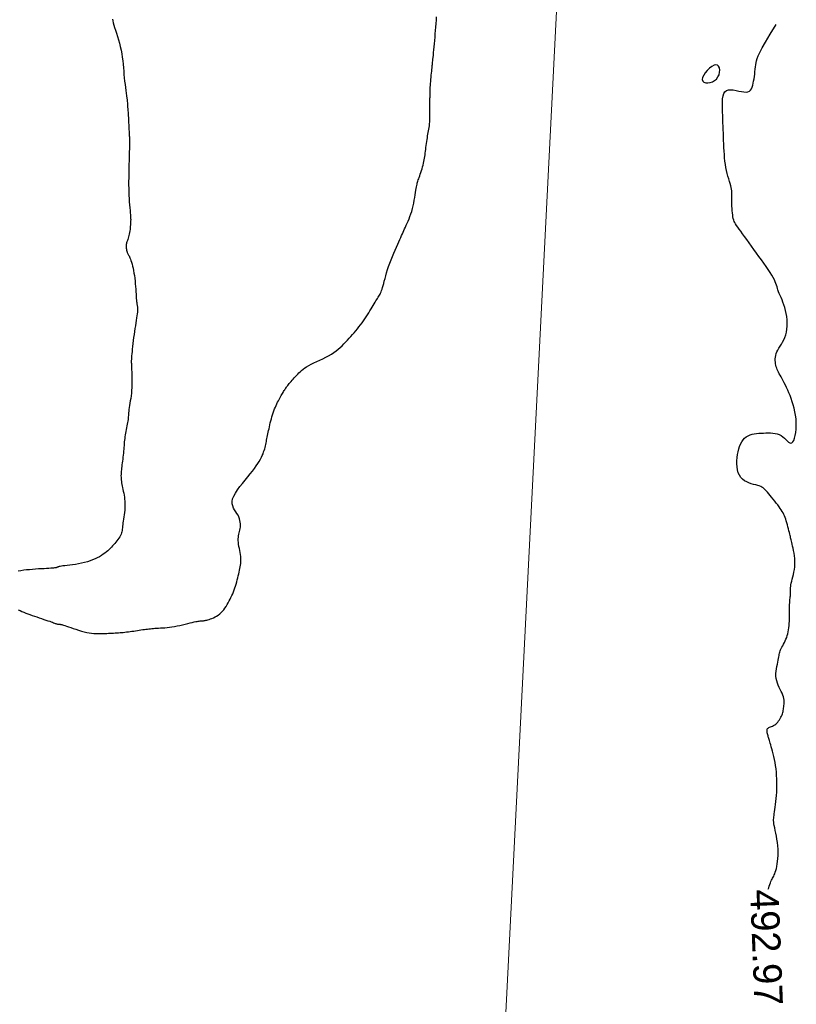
# Model space of a CAD drawing. Header units: millimetres. Extents: x 32690613 to 32693367, y 5343692 to 5344708.
# Tile 517 of 656: x 32692417 to 32692445, y 5344355 to 5344389. Entities that reach past the tile are written whole.
import ezdxf
from ezdxf.enums import TextEntityAlignment as Align

# ---------------------------------------------------------------- set-up
doc = ezdxf.new("R2010")
doc.units = ezdxf.units.MM
doc.header["$LTSCALE"] = 20
doc.layers.get('0').update_dxf_attribs({"lineweight": 18})
doc.layers.get('Defpoints').update_dxf_attribs({"color": 11, "lineweight": 18})
doc.layers.add('02-DGM_HL_493.00', color=102, linetype='Continuous')

# ---------------------------------------------------------------- blocks, each defined once
blk = doc.blocks.new('A$C78070446')
blk.add_line((4469733.773, 5343068.963), (4469667.482, 5342330.093))

msp = doc.modelspace()

# ---------------------------------------------------------------- linework, layer by layer
at = {"layer": '02-DGM_HL_493.00', "elevation": 493, "flags": 128}
for points in [[(32692420.559, 5344389.165), (32692420.572, 5344389.102), (32692420.588, 5344389.033), (32692420.61, 5344388.955), (32692420.636, 5344388.868), (32692420.667, 5344388.772), (32692420.701, 5344388.668), (32692420.736, 5344388.557), (32692420.772, 5344388.441), (32692420.806, 5344388.322), (32692420.838, 5344388.199), (32692420.866, 5344388.076), (32692420.89, 5344387.951), (32692420.908, 5344387.827), (32692420.924, 5344387.704), (32692420.937, 5344387.58), (32692420.948, 5344387.458), (32692420.958, 5344387.336), (32692420.968, 5344387.216), (32692420.979, 5344387.098), (32692420.991, 5344386.981), (32692421.004, 5344386.868), (32692421.018, 5344386.759), (32692421.032, 5344386.655), (32692421.046, 5344386.559), (32692421.059, 5344386.47), (32692421.07, 5344386.391), (32692421.078, 5344386.323), (32692421.085, 5344386.267), (32692421.089, 5344386.221), (32692421.091, 5344386.184), (32692421.093, 5344386.155), (32692421.093, 5344386.132), (32692421.093, 5344386.113), (32692421.092, 5344386.097), (32692421.092, 5344386.083), (32692421.093, 5344386.069), (32692421.095, 5344386.053), (32692421.098, 5344386.035), (32692421.1, 5344386.011), (32692421.104, 5344385.982), (32692421.108, 5344385.945), (32692421.112, 5344385.9), (32692421.116, 5344385.843), (32692421.12, 5344385.775), (32692421.124, 5344385.698), (32692421.128, 5344385.615), (32692421.132, 5344385.528), (32692421.136, 5344385.442), (32692421.14, 5344385.358), (32692421.144, 5344385.281), (32692421.147, 5344385.212), (32692421.151, 5344385.154), (32692421.153, 5344385.105), (32692421.156, 5344385.062), (32692421.158, 5344385.023), (32692421.16, 5344384.983), (32692421.161, 5344384.94), (32692421.162, 5344384.892), (32692421.162, 5344384.835), (32692421.161, 5344384.766), (32692421.16, 5344384.688), (32692421.158, 5344384.6), (32692421.156, 5344384.503), (32692421.153, 5344384.4), (32692421.15, 5344384.292), (32692421.147, 5344384.179), (32692421.144, 5344384.063), (32692421.141, 5344383.944), (32692421.138, 5344383.824), (32692421.135, 5344383.703), (32692421.133, 5344383.581), (32692421.132, 5344383.459), (32692421.132, 5344383.336), (32692421.134, 5344383.214), (32692421.137, 5344383.092), (32692421.142, 5344382.971), (32692421.148, 5344382.853), (32692421.156, 5344382.739), (32692421.164, 5344382.631), (32692421.172, 5344382.53), (32692421.18, 5344382.438), (32692421.187, 5344382.357), (32692421.193, 5344382.288), (32692421.198, 5344382.232), (32692421.201, 5344382.187), (32692421.203, 5344382.151), (32692421.204, 5344382.121), (32692421.204, 5344382.095), (32692421.203, 5344382.069), (32692421.202, 5344382.042), (32692421.2, 5344382.01), (32692421.198, 5344381.972), (32692421.195, 5344381.928), (32692421.191, 5344381.879), (32692421.187, 5344381.828), (32692421.181, 5344381.773), (32692421.174, 5344381.718), (32692421.165, 5344381.663), (32692421.155, 5344381.61), (32692421.143, 5344381.558), (32692421.129, 5344381.51), (32692421.115, 5344381.464), (32692421.1, 5344381.42), (32692421.086, 5344381.379), (32692421.073, 5344381.341), (32692421.062, 5344381.305), (32692421.053, 5344381.272), (32692421.046, 5344381.242), (32692421.043, 5344381.214), (32692421.041, 5344381.189), (32692421.041, 5344381.165), (32692421.042, 5344381.143), (32692421.045, 5344381.122), (32692421.048, 5344381.103), (32692421.051, 5344381.084), (32692421.054, 5344381.067), (32692421.058, 5344381.049), (32692421.062, 5344381.032), (32692421.066, 5344381.015), (32692421.071, 5344380.997), (32692421.077, 5344380.979), (32692421.085, 5344380.96), (32692421.094, 5344380.94), (32692421.104, 5344380.919), (32692421.116, 5344380.896), (32692421.13, 5344380.87), (32692421.145, 5344380.841), (32692421.16, 5344380.807), (32692421.177, 5344380.769), (32692421.195, 5344380.724), (32692421.213, 5344380.674), (32692421.231, 5344380.616), (32692421.25, 5344380.552), (32692421.268, 5344380.482), (32692421.286, 5344380.406), (32692421.303, 5344380.325), (32692421.319, 5344380.239), (32692421.334, 5344380.149), (32692421.347, 5344380.055), (32692421.358, 5344379.958), (32692421.367, 5344379.86), (32692421.375, 5344379.762), (32692421.382, 5344379.667), (32692421.388, 5344379.576), (32692421.393, 5344379.491), (32692421.398, 5344379.413), (32692421.402, 5344379.345), (32692421.407, 5344379.289), (32692421.411, 5344379.242), (32692421.416, 5344379.203), (32692421.42, 5344379.171), (32692421.425, 5344379.145), (32692421.429, 5344379.123), (32692421.433, 5344379.102), (32692421.437, 5344379.083), (32692421.441, 5344379.063), (32692421.444, 5344379.041), (32692421.446, 5344379.016), (32692421.447, 5344378.986), (32692421.447, 5344378.951), (32692421.444, 5344378.91), (32692421.44, 5344378.861), (32692421.433, 5344378.803), (32692421.424, 5344378.735), (32692421.413, 5344378.659), (32692421.399, 5344378.574), (32692421.385, 5344378.483), (32692421.369, 5344378.387), (32692421.353, 5344378.286), (32692421.338, 5344378.182), (32692421.322, 5344378.076), (32692421.308, 5344377.97), (32692421.294, 5344377.864), (32692421.282, 5344377.76), (32692421.27, 5344377.66), (32692421.26, 5344377.566), (32692421.251, 5344377.479), (32692421.244, 5344377.4), (32692421.237, 5344377.332), (32692421.233, 5344377.275), (32692421.229, 5344377.228), (32692421.227, 5344377.19), (32692421.226, 5344377.159), (32692421.225, 5344377.135), (32692421.225, 5344377.115), (32692421.226, 5344377.097), (32692421.226, 5344377.081), (32692421.227, 5344377.065), (32692421.228, 5344377.048), (32692421.229, 5344377.028), (32692421.229, 5344377.003), (32692421.231, 5344376.973), (32692421.232, 5344376.935), (32692421.234, 5344376.888), (32692421.236, 5344376.832), (32692421.239, 5344376.764), (32692421.241, 5344376.686), (32692421.244, 5344376.6), (32692421.245, 5344376.507), (32692421.246, 5344376.41), (32692421.244, 5344376.311), (32692421.241, 5344376.21), (32692421.235, 5344376.11), (32692421.227, 5344376.013), (32692421.216, 5344375.918), (32692421.204, 5344375.828), (32692421.191, 5344375.741), (32692421.178, 5344375.659), (32692421.166, 5344375.581), (32692421.154, 5344375.51), (32692421.144, 5344375.444), (32692421.137, 5344375.384), (32692421.132, 5344375.329), (32692421.127, 5344375.278), (32692421.124, 5344375.229), (32692421.12, 5344375.182), (32692421.116, 5344375.135), (32692421.111, 5344375.086), (32692421.104, 5344375.035), (32692421.095, 5344374.981), (32692421.084, 5344374.923), (32692421.072, 5344374.863), (32692421.059, 5344374.8), (32692421.045, 5344374.737), (32692421.032, 5344374.673), (32692421.02, 5344374.609), (32692421.009, 5344374.545), (32692421, 5344374.483), (32692420.992, 5344374.421), (32692420.986, 5344374.36), (32692420.98, 5344374.299), (32692420.975, 5344374.237), (32692420.97, 5344374.175), (32692420.965, 5344374.111), (32692420.959, 5344374.046), (32692420.953, 5344373.978), (32692420.946, 5344373.909), (32692420.938, 5344373.839), (32692420.93, 5344373.769), (32692420.922, 5344373.699), (32692420.913, 5344373.63), (32692420.905, 5344373.563), (32692420.897, 5344373.499), (32692420.889, 5344373.438), (32692420.882, 5344373.379), (32692420.875, 5344373.323), (32692420.87, 5344373.269), (32692420.866, 5344373.216), (32692420.864, 5344373.165), (32692420.863, 5344373.114), (32692420.864, 5344373.064), (32692420.867, 5344373.014), (32692420.871, 5344372.964), (32692420.878, 5344372.913), (32692420.886, 5344372.861), (32692420.896, 5344372.807), (32692420.906, 5344372.751), (32692420.918, 5344372.694), (32692420.93, 5344372.633), (32692420.944, 5344372.569), (32692420.957, 5344372.503), (32692420.969, 5344372.434), (32692420.981, 5344372.363), (32692420.99, 5344372.289), (32692420.998, 5344372.213), (32692421.002, 5344372.136), (32692421.003, 5344372.058), (32692421, 5344371.978), (32692420.994, 5344371.898), (32692420.985, 5344371.818), (32692420.974, 5344371.74), (32692420.963, 5344371.663), (32692420.952, 5344371.59), (32692420.941, 5344371.52), (32692420.932, 5344371.454), (32692420.925, 5344371.394), (32692420.92, 5344371.338), (32692420.915, 5344371.286), (32692420.909, 5344371.237), (32692420.902, 5344371.19), (32692420.893, 5344371.145), (32692420.881, 5344371.1), (32692420.864, 5344371.056), (32692420.843, 5344371.01), (32692420.817, 5344370.964), (32692420.787, 5344370.918), (32692420.754, 5344370.871), (32692420.718, 5344370.825), (32692420.681, 5344370.778), (32692420.643, 5344370.733), (32692420.604, 5344370.688), (32692420.565, 5344370.644), (32692420.526, 5344370.6), (32692420.486, 5344370.558), (32692420.444, 5344370.516), (32692420.398, 5344370.474), (32692420.35, 5344370.433), (32692420.297, 5344370.392), (32692420.238, 5344370.35), (32692420.175, 5344370.309), (32692420.105, 5344370.267), (32692420.03, 5344370.227), (32692419.95, 5344370.188), (32692419.864, 5344370.151), (32692419.774, 5344370.117), (32692419.679, 5344370.085), (32692419.579, 5344370.057), (32692419.475, 5344370.033), (32692419.369, 5344370.013), (32692419.264, 5344369.995), (32692419.161, 5344369.981), (32692419.063, 5344369.969), (32692418.972, 5344369.958), (32692418.891, 5344369.949), (32692418.822, 5344369.941), (32692418.766, 5344369.934), (32692418.723, 5344369.927), (32692418.691, 5344369.921), (32692418.667, 5344369.915), (32692418.65, 5344369.909), (32692418.637, 5344369.903), (32692418.627, 5344369.898), (32692418.618, 5344369.893), (32692418.608, 5344369.889), (32692418.596, 5344369.884), (32692418.579, 5344369.88), (32692418.557, 5344369.875), (32692418.529, 5344369.871), (32692418.493, 5344369.867), (32692418.447, 5344369.863), (32692418.391, 5344369.859), (32692418.322, 5344369.854), (32692418.244, 5344369.85), (32692418.156, 5344369.845), (32692418.062, 5344369.84), (32692417.962, 5344369.834), (32692417.859, 5344369.827), (32692417.753, 5344369.819), (32692417.647, 5344369.81), (32692417.543, 5344369.8), (32692417.441, 5344369.788), (32692417.343, 5344369.774), (32692417.249, 5344369.759)], [(32692417.25, 5344368.399), (32692417.314, 5344368.37), (32692417.379, 5344368.342), (32692417.446, 5344368.314), (32692417.515, 5344368.286), (32692417.586, 5344368.259), (32692417.66, 5344368.231), (32692417.737, 5344368.203), (32692417.818, 5344368.175), (32692417.901, 5344368.147), (32692417.985, 5344368.118), (32692418.068, 5344368.091), (32692418.148, 5344368.064), (32692418.224, 5344368.039), (32692418.294, 5344368.015), (32692418.357, 5344367.994), (32692418.41, 5344367.975), (32692418.456, 5344367.959), (32692418.494, 5344367.945), (32692418.526, 5344367.933), (32692418.553, 5344367.923), (32692418.575, 5344367.915), (32692418.594, 5344367.908), (32692418.611, 5344367.903), (32692418.626, 5344367.899), (32692418.64, 5344367.896), (32692418.653, 5344367.894), (32692418.665, 5344367.892), (32692418.677, 5344367.892), (32692418.688, 5344367.891), (32692418.7, 5344367.891), (32692418.711, 5344367.89), (32692418.723, 5344367.889), (32692418.737, 5344367.888), (32692418.754, 5344367.884), (32692418.776, 5344367.879), (32692418.804, 5344367.871), (32692418.841, 5344367.86), (32692418.887, 5344367.846), (32692418.944, 5344367.826), (32692419.014, 5344367.802), (32692419.093, 5344367.774), (32692419.181, 5344367.744), (32692419.275, 5344367.713), (32692419.371, 5344367.682), (32692419.469, 5344367.653), (32692419.566, 5344367.626), (32692419.658, 5344367.604), (32692419.746, 5344367.587), (32692419.828, 5344367.575), (32692419.905, 5344367.567), (32692419.978, 5344367.562), (32692420.047, 5344367.561), (32692420.114, 5344367.561), (32692420.179, 5344367.563), (32692420.242, 5344367.565), (32692420.304, 5344367.567), (32692420.365, 5344367.57), (32692420.425, 5344367.572), (32692420.485, 5344367.575), (32692420.544, 5344367.578), (32692420.602, 5344367.581), (32692420.66, 5344367.584), (32692420.717, 5344367.588), (32692420.774, 5344367.592), (32692420.831, 5344367.597), (32692420.888, 5344367.602), (32692420.945, 5344367.607), (32692421.003, 5344367.613), (32692421.062, 5344367.62), (32692421.122, 5344367.627), (32692421.183, 5344367.635), (32692421.246, 5344367.644), (32692421.31, 5344367.653), (32692421.375, 5344367.663), (32692421.439, 5344367.673), (32692421.503, 5344367.682), (32692421.565, 5344367.692), (32692421.626, 5344367.701), (32692421.684, 5344367.709), (32692421.739, 5344367.717), (32692421.792, 5344367.723), (32692421.844, 5344367.729), (32692421.895, 5344367.735), (32692421.947, 5344367.74), (32692422.001, 5344367.744), (32692422.058, 5344367.748), (32692422.118, 5344367.752), (32692422.183, 5344367.756), (32692422.252, 5344367.76), (32692422.325, 5344367.765), (32692422.403, 5344367.771), (32692422.484, 5344367.778), (32692422.568, 5344367.788), (32692422.656, 5344367.799), (32692422.748, 5344367.814), (32692422.842, 5344367.831), (32692422.937, 5344367.851), (32692423.032, 5344367.873), (32692423.124, 5344367.895), (32692423.213, 5344367.917), (32692423.296, 5344367.937), (32692423.372, 5344367.956), (32692423.44, 5344367.972), (32692423.496, 5344367.984), (32692423.544, 5344367.993), (32692423.583, 5344367.999), (32692423.616, 5344368.004), (32692423.644, 5344368.006), (32692423.667, 5344368.007), (32692423.688, 5344368.008), (32692423.708, 5344368.009), (32692423.727, 5344368.01), (32692423.747, 5344368.012), (32692423.768, 5344368.014), (32692423.792, 5344368.018), (32692423.818, 5344368.023), (32692423.847, 5344368.03), (32692423.881, 5344368.038), (32692423.92, 5344368.049), (32692423.964, 5344368.063), (32692424.012, 5344368.079), (32692424.064, 5344368.098), (32692424.117, 5344368.121), (32692424.173, 5344368.147), (32692424.228, 5344368.178), (32692424.283, 5344368.213), (32692424.335, 5344368.254), (32692424.385, 5344368.299), (32692424.432, 5344368.349), (32692424.476, 5344368.403), (32692424.518, 5344368.46), (32692424.558, 5344368.52), (32692424.596, 5344368.582), (32692424.632, 5344368.645), (32692424.667, 5344368.709), (32692424.7, 5344368.773), (32692424.732, 5344368.837), (32692424.763, 5344368.902), (32692424.792, 5344368.966), (32692424.82, 5344369.032), (32692424.846, 5344369.099), (32692424.871, 5344369.166), (32692424.894, 5344369.235), (32692424.915, 5344369.306), (32692424.935, 5344369.377), (32692424.954, 5344369.448), (32692424.971, 5344369.52), (32692424.988, 5344369.59), (32692425.003, 5344369.659), (32692425.017, 5344369.726), (32692425.031, 5344369.791), (32692425.043, 5344369.853), (32692425.055, 5344369.912), (32692425.065, 5344369.97), (32692425.073, 5344370.028), (32692425.079, 5344370.085), (32692425.081, 5344370.145), (32692425.08, 5344370.206), (32692425.076, 5344370.271), (32692425.067, 5344370.339), (32692425.055, 5344370.41), (32692425.042, 5344370.483), (32692425.027, 5344370.557), (32692425.013, 5344370.63), (32692425.001, 5344370.701), (32692424.992, 5344370.77), (32692424.987, 5344370.834), (32692424.987, 5344370.895), (32692424.992, 5344370.951), (32692425, 5344371.004), (32692425.01, 5344371.054), (32692425.021, 5344371.104), (32692425.033, 5344371.153), (32692425.045, 5344371.203), (32692425.054, 5344371.254), (32692425.061, 5344371.308), (32692425.065, 5344371.364), (32692425.064, 5344371.421), (32692425.059, 5344371.48), (32692425.049, 5344371.54), (32692425.033, 5344371.601), (32692425.01, 5344371.662), (32692424.98, 5344371.724), (32692424.943, 5344371.785), (32692424.902, 5344371.847), (32692424.861, 5344371.911), (32692424.824, 5344371.978), (32692424.795, 5344372.05), (32692424.777, 5344372.126), (32692424.774, 5344372.209), (32692424.791, 5344372.3), (32692424.829, 5344372.399), (32692424.887, 5344372.505), (32692424.959, 5344372.615), (32692425.043, 5344372.729), (32692425.134, 5344372.844), (32692425.227, 5344372.958), (32692425.32, 5344373.069), (32692425.407, 5344373.175), (32692425.486, 5344373.275), (32692425.557, 5344373.369), (32692425.619, 5344373.457), (32692425.674, 5344373.54), (32692425.723, 5344373.618), (32692425.765, 5344373.691), (32692425.801, 5344373.76), (32692425.832, 5344373.825), (32692425.859, 5344373.887), (32692425.881, 5344373.947), (32692425.9, 5344374.003), (32692425.917, 5344374.058), (32692425.931, 5344374.111), (32692425.943, 5344374.163), (32692425.954, 5344374.214), (32692425.965, 5344374.264), (32692425.976, 5344374.315), (32692425.986, 5344374.366), (32692425.997, 5344374.417), (32692426.008, 5344374.47), (32692426.019, 5344374.525), (32692426.031, 5344374.581), (32692426.044, 5344374.64), (32692426.056, 5344374.701), (32692426.07, 5344374.766), (32692426.084, 5344374.833), (32692426.099, 5344374.902), (32692426.116, 5344374.973), (32692426.133, 5344375.044), (32692426.152, 5344375.116), (32692426.172, 5344375.187), (32692426.193, 5344375.257), (32692426.216, 5344375.326), (32692426.241, 5344375.393), (32692426.266, 5344375.459), (32692426.292, 5344375.522), (32692426.319, 5344375.582), (32692426.346, 5344375.641), (32692426.373, 5344375.696), (32692426.399, 5344375.749), (32692426.425, 5344375.798), (32692426.45, 5344375.845), (32692426.474, 5344375.889), (32692426.498, 5344375.93), (32692426.521, 5344375.969), (32692426.543, 5344376.006), (32692426.564, 5344376.04), (32692426.584, 5344376.073), (32692426.603, 5344376.104), (32692426.622, 5344376.135), (32692426.64, 5344376.164), (32692426.66, 5344376.193), (32692426.68, 5344376.223), (32692426.702, 5344376.254), (32692426.726, 5344376.285), (32692426.752, 5344376.319), (32692426.781, 5344376.354), (32692426.813, 5344376.392), (32692426.848, 5344376.431), (32692426.884, 5344376.471), (32692426.921, 5344376.513), (32692426.96, 5344376.555), (32692427, 5344376.598), (32692427.04, 5344376.641), (32692427.08, 5344376.685), (32692427.121, 5344376.728), (32692427.166, 5344376.771), (32692427.214, 5344376.815), (32692427.267, 5344376.859), (32692427.327, 5344376.903), (32692427.394, 5344376.947), (32692427.471, 5344376.992), (32692427.557, 5344377.037), (32692427.652, 5344377.083), (32692427.752, 5344377.129), (32692427.856, 5344377.177), (32692427.961, 5344377.226), (32692428.066, 5344377.277), (32692428.166, 5344377.329), (32692428.262, 5344377.384), (32692428.35, 5344377.441), (32692428.43, 5344377.5), (32692428.505, 5344377.56), (32692428.576, 5344377.622), (32692428.642, 5344377.685), (32692428.705, 5344377.749), (32692428.766, 5344377.814), (32692428.826, 5344377.879), (32692428.886, 5344377.944), (32692428.946, 5344378.009), (32692429.005, 5344378.074), (32692429.064, 5344378.14), (32692429.122, 5344378.207), (32692429.179, 5344378.275), (32692429.235, 5344378.344), (32692429.289, 5344378.414), (32692429.342, 5344378.485), (32692429.393, 5344378.558), (32692429.442, 5344378.631), (32692429.49, 5344378.703), (32692429.535, 5344378.775), (32692429.579, 5344378.845), (32692429.621, 5344378.913), (32692429.662, 5344378.979), (32692429.7, 5344379.041), (32692429.736, 5344379.101), (32692429.77, 5344379.157), (32692429.803, 5344379.209), (32692429.833, 5344379.259), (32692429.861, 5344379.306), (32692429.888, 5344379.349), (32692429.912, 5344379.389), (32692429.935, 5344379.426), (32692429.956, 5344379.461), (32692429.976, 5344379.497), (32692429.994, 5344379.534), (32692430.012, 5344379.574), (32692430.03, 5344379.619), (32692430.048, 5344379.67), (32692430.066, 5344379.728), (32692430.085, 5344379.796), (32692430.105, 5344379.873), (32692430.126, 5344379.957), (32692430.15, 5344380.049), (32692430.176, 5344380.146), (32692430.206, 5344380.25), (32692430.239, 5344380.358), (32692430.276, 5344380.471), (32692430.317, 5344380.586), (32692430.362, 5344380.703), (32692430.409, 5344380.82), (32692430.457, 5344380.935), (32692430.505, 5344381.046), (32692430.552, 5344381.152), (32692430.596, 5344381.251), (32692430.637, 5344381.341), (32692430.673, 5344381.421), (32692430.705, 5344381.492), (32692430.734, 5344381.557), (32692430.761, 5344381.617), (32692430.787, 5344381.674), (32692430.813, 5344381.731), (32692430.839, 5344381.789), (32692430.867, 5344381.85), (32692430.897, 5344381.917), (32692430.928, 5344381.988), (32692430.961, 5344382.064), (32692430.994, 5344382.144), (32692431.027, 5344382.229), (32692431.058, 5344382.317), (32692431.088, 5344382.408), (32692431.116, 5344382.503), (32692431.14, 5344382.601), (32692431.162, 5344382.699), (32692431.181, 5344382.797), (32692431.198, 5344382.893), (32692431.213, 5344382.984), (32692431.226, 5344383.069), (32692431.238, 5344383.147), (32692431.248, 5344383.215), (32692431.258, 5344383.273), (32692431.267, 5344383.322), (32692431.276, 5344383.364), (32692431.286, 5344383.401), (32692431.296, 5344383.437), (32692431.307, 5344383.472), (32692431.32, 5344383.51), (32692431.335, 5344383.552), (32692431.352, 5344383.601), (32692431.371, 5344383.655), (32692431.392, 5344383.714), (32692431.412, 5344383.776), (32692431.433, 5344383.84), (32692431.454, 5344383.905), (32692431.473, 5344383.971), (32692431.49, 5344384.035), (32692431.505, 5344384.097), (32692431.518, 5344384.158), (32692431.53, 5344384.217), (32692431.54, 5344384.276), (32692431.549, 5344384.335), (32692431.558, 5344384.395), (32692431.566, 5344384.456), (32692431.574, 5344384.52), (32692431.582, 5344384.585), (32692431.591, 5344384.653), (32692431.6, 5344384.722), (32692431.609, 5344384.792), (32692431.619, 5344384.861), (32692431.629, 5344384.93), (32692431.639, 5344384.997), (32692431.65, 5344385.061), (32692431.661, 5344385.123), (32692431.672, 5344385.182), (32692431.683, 5344385.24), (32692431.694, 5344385.299), (32692431.703, 5344385.358), (32692431.712, 5344385.419), (32692431.719, 5344385.482), (32692431.724, 5344385.55), (32692431.728, 5344385.622), (32692431.729, 5344385.697), (32692431.73, 5344385.775), (32692431.73, 5344385.853), (32692431.729, 5344385.93), (32692431.728, 5344386.005), (32692431.727, 5344386.075), (32692431.726, 5344386.141), (32692431.726, 5344386.2), (32692431.727, 5344386.254), (32692431.728, 5344386.302), (32692431.73, 5344386.346), (32692431.732, 5344386.386), (32692431.733, 5344386.424), (32692431.735, 5344386.459), (32692431.736, 5344386.493), (32692431.737, 5344386.526), (32692431.737, 5344386.56), (32692431.737, 5344386.596), (32692431.738, 5344386.634), (32692431.739, 5344386.675), (32692431.741, 5344386.722), (32692431.743, 5344386.774), (32692431.747, 5344386.833), (32692431.751, 5344386.899), (32692431.757, 5344386.971), (32692431.764, 5344387.046), (32692431.771, 5344387.123), (32692431.779, 5344387.199), (32692431.786, 5344387.271), (32692431.793, 5344387.338), (32692431.799, 5344387.398), (32692431.804, 5344387.448), (32692431.809, 5344387.492), (32692431.813, 5344387.531), (32692431.817, 5344387.568), (32692431.82, 5344387.606), (32692431.825, 5344387.648), (32692431.83, 5344387.696), (32692431.836, 5344387.754), (32692431.843, 5344387.822), (32692431.851, 5344387.901), (32692431.86, 5344387.99), (32692431.869, 5344388.086), (32692431.879, 5344388.189), (32692431.89, 5344388.298), (32692431.9, 5344388.412), (32692431.91, 5344388.528), (32692431.92, 5344388.647), (32692431.93, 5344388.766), (32692431.94, 5344388.887), (32692431.949, 5344389.007), (32692431.958, 5344389.127), (32692431.966, 5344389.246)], [(32692443.633, 5344358.583), (32692443.648, 5344358.627), (32692443.668, 5344358.687), (32692443.688, 5344358.743), (32692443.707, 5344358.797), (32692443.726, 5344358.846), (32692443.745, 5344358.891), (32692443.765, 5344358.931), (32692443.784, 5344358.968), (32692443.804, 5344359.004), (32692443.823, 5344359.04), (32692443.842, 5344359.079), (32692443.862, 5344359.122), (32692443.88, 5344359.172), (32692443.899, 5344359.231), (32692443.917, 5344359.299), (32692443.934, 5344359.377), (32692443.949, 5344359.463), (32692443.962, 5344359.556), (32692443.972, 5344359.656), (32692443.978, 5344359.761), (32692443.979, 5344359.871), (32692443.975, 5344359.984), (32692443.966, 5344360.099), (32692443.952, 5344360.215), (32692443.935, 5344360.33), (32692443.916, 5344360.441), (32692443.896, 5344360.546), (32692443.876, 5344360.645), (32692443.858, 5344360.734), (32692443.843, 5344360.813), (32692443.831, 5344360.88), (32692443.824, 5344360.936), (32692443.82, 5344360.986), (32692443.82, 5344361.031), (32692443.822, 5344361.075), (32692443.827, 5344361.121), (32692443.834, 5344361.172), (32692443.843, 5344361.23), (32692443.854, 5344361.298), (32692443.866, 5344361.376), (32692443.878, 5344361.462), (32692443.891, 5344361.555), (32692443.903, 5344361.655), (32692443.914, 5344361.761), (32692443.923, 5344361.871), (32692443.93, 5344361.984), (32692443.935, 5344362.1), (32692443.937, 5344362.218), (32692443.936, 5344362.337), (32692443.932, 5344362.456), (32692443.925, 5344362.575), (32692443.916, 5344362.693), (32692443.904, 5344362.809), (32692443.888, 5344362.922), (32692443.87, 5344363.032), (32692443.849, 5344363.138), (32692443.827, 5344363.24), (32692443.804, 5344363.336), (32692443.781, 5344363.425), (32692443.759, 5344363.508), (32692443.737, 5344363.583), (32692443.718, 5344363.649), (32692443.701, 5344363.707), (32692443.687, 5344363.756), (32692443.674, 5344363.799), (32692443.663, 5344363.837), (32692443.653, 5344363.872), (32692443.644, 5344363.904), (32692443.634, 5344363.936), (32692443.625, 5344363.968), (32692443.615, 5344364.002), (32692443.606, 5344364.037), (32692443.597, 5344364.072), (32692443.591, 5344364.107), (32692443.588, 5344364.14), (32692443.589, 5344364.171), (32692443.595, 5344364.199), (32692443.607, 5344364.223), (32692443.625, 5344364.242), (32692443.648, 5344364.258), (32692443.677, 5344364.271), (32692443.709, 5344364.284), (32692443.744, 5344364.297), (32692443.782, 5344364.311), (32692443.82, 5344364.329), (32692443.858, 5344364.352), (32692443.895, 5344364.38), (32692443.931, 5344364.413), (32692443.965, 5344364.45), (32692443.997, 5344364.49), (32692444.027, 5344364.533), (32692444.054, 5344364.576), (32692444.079, 5344364.62), (32692444.1, 5344364.663), (32692444.117, 5344364.705), (32692444.131, 5344364.745), (32692444.143, 5344364.785), (32692444.152, 5344364.825), (32692444.16, 5344364.864), (32692444.166, 5344364.904), (32692444.172, 5344364.945), (32692444.178, 5344364.987), (32692444.183, 5344365.031), (32692444.188, 5344365.077), (32692444.191, 5344365.125), (32692444.191, 5344365.175), (32692444.188, 5344365.228), (32692444.18, 5344365.283), (32692444.167, 5344365.34), (32692444.147, 5344365.401), (32692444.121, 5344365.464), (32692444.089, 5344365.53), (32692444.054, 5344365.598), (32692444.018, 5344365.67), (32692443.984, 5344365.744), (32692443.953, 5344365.821), (32692443.928, 5344365.901), (32692443.91, 5344365.983), (32692443.902, 5344366.069), (32692443.903, 5344366.155), (32692443.91, 5344366.242), (32692443.922, 5344366.327), (32692443.937, 5344366.41), (32692443.954, 5344366.488), (32692443.971, 5344366.562), (32692443.985, 5344366.629), (32692443.997, 5344366.688), (32692444.006, 5344366.741), (32692444.013, 5344366.788), (32692444.02, 5344366.832), (32692444.028, 5344366.873), (32692444.038, 5344366.913), (32692444.05, 5344366.953), (32692444.066, 5344366.995), (32692444.087, 5344367.04), (32692444.111, 5344367.087), (32692444.139, 5344367.138), (32692444.168, 5344367.19), (32692444.197, 5344367.246), (32692444.227, 5344367.304), (32692444.254, 5344367.364), (32692444.28, 5344367.426), (32692444.301, 5344367.491), (32692444.32, 5344367.557), (32692444.335, 5344367.626), (32692444.348, 5344367.696), (32692444.358, 5344367.768), (32692444.365, 5344367.842), (32692444.371, 5344367.917), (32692444.375, 5344367.994), (32692444.377, 5344368.072), (32692444.378, 5344368.151), (32692444.378, 5344368.229), (32692444.378, 5344368.307), (32692444.378, 5344368.383), (32692444.378, 5344368.455), (32692444.379, 5344368.525), (32692444.381, 5344368.59), (32692444.385, 5344368.65), (32692444.389, 5344368.706), (32692444.394, 5344368.757), (32692444.4, 5344368.805), (32692444.405, 5344368.85), (32692444.41, 5344368.893), (32692444.414, 5344368.933), (32692444.416, 5344368.973), (32692444.417, 5344369.011), (32692444.416, 5344369.05), (32692444.416, 5344369.09), (32692444.416, 5344369.131), (32692444.417, 5344369.176), (32692444.421, 5344369.225), (32692444.428, 5344369.279), (32692444.439, 5344369.339), (32692444.455, 5344369.405), (32692444.473, 5344369.478), (32692444.494, 5344369.556), (32692444.514, 5344369.639), (32692444.534, 5344369.726), (32692444.55, 5344369.817), (32692444.563, 5344369.911), (32692444.57, 5344370.007), (32692444.57, 5344370.105), (32692444.565, 5344370.202), (32692444.554, 5344370.298), (32692444.54, 5344370.392), (32692444.524, 5344370.481), (32692444.507, 5344370.564), (32692444.49, 5344370.639), (32692444.474, 5344370.706), (32692444.46, 5344370.763), (32692444.448, 5344370.813), (32692444.438, 5344370.856), (32692444.428, 5344370.896), (32692444.419, 5344370.934), (32692444.409, 5344370.974), (32692444.399, 5344371.016), (32692444.387, 5344371.064), (32692444.374, 5344371.12), (32692444.359, 5344371.181), (32692444.342, 5344371.247), (32692444.325, 5344371.316), (32692444.306, 5344371.386), (32692444.286, 5344371.455), (32692444.266, 5344371.523), (32692444.245, 5344371.587), (32692444.223, 5344371.646), (32692444.201, 5344371.702), (32692444.177, 5344371.754), (32692444.151, 5344371.806), (32692444.122, 5344371.857), (32692444.089, 5344371.909), (32692444.052, 5344371.964), (32692444.011, 5344372.023), (32692443.964, 5344372.086), (32692443.914, 5344372.152), (32692443.86, 5344372.22), (32692443.806, 5344372.289), (32692443.751, 5344372.356), (32692443.698, 5344372.421), (32692443.648, 5344372.481), (32692443.602, 5344372.535), (32692443.56, 5344372.582), (32692443.523, 5344372.622), (32692443.486, 5344372.656), (32692443.45, 5344372.685), (32692443.411, 5344372.711), (32692443.367, 5344372.733), (32692443.317, 5344372.753), (32692443.259, 5344372.772), (32692443.191, 5344372.79), (32692443.115, 5344372.81), (32692443.035, 5344372.833), (32692442.953, 5344372.86), (32692442.872, 5344372.895), (32692442.795, 5344372.937), (32692442.725, 5344372.99), (32692442.664, 5344373.054), (32692442.615, 5344373.131), (32692442.578, 5344373.22), (32692442.551, 5344373.317), (32692442.535, 5344373.421), (32692442.527, 5344373.529), (32692442.528, 5344373.639), (32692442.535, 5344373.749), (32692442.549, 5344373.856), (32692442.569, 5344373.958), (32692442.594, 5344374.055), (32692442.624, 5344374.145), (32692442.66, 5344374.228), (32692442.701, 5344374.304), (32692442.748, 5344374.372), (32692442.8, 5344374.43), (32692442.858, 5344374.479), (32692442.922, 5344374.519), (32692442.99, 5344374.549), (32692443.063, 5344374.571), (32692443.139, 5344374.588), (32692443.218, 5344374.599), (32692443.299, 5344374.606), (32692443.382, 5344374.611), (32692443.465, 5344374.614), (32692443.548, 5344374.617), (32692443.63, 5344374.619), (32692443.712, 5344374.618), (32692443.791, 5344374.613), (32692443.869, 5344374.603), (32692443.943, 5344374.586), (32692444.013, 5344374.561), (32692444.08, 5344374.527), (32692444.141, 5344374.483), (32692444.199, 5344374.434), (32692444.252, 5344374.382), (32692444.301, 5344374.334), (32692444.347, 5344374.294), (32692444.389, 5344374.266), (32692444.428, 5344374.254), (32692444.465, 5344374.264), (32692444.5, 5344374.299), (32692444.531, 5344374.356), (32692444.559, 5344374.433), (32692444.582, 5344374.526), (32692444.6, 5344374.632), (32692444.613, 5344374.747), (32692444.619, 5344374.868), (32692444.617, 5344374.993), (32692444.609, 5344375.118), (32692444.593, 5344375.241), (32692444.571, 5344375.364), (32692444.544, 5344375.484), (32692444.513, 5344375.601), (32692444.478, 5344375.715), (32692444.44, 5344375.824), (32692444.4, 5344375.93), (32692444.359, 5344376.03), (32692444.318, 5344376.124), (32692444.276, 5344376.214), (32692444.235, 5344376.298), (32692444.194, 5344376.378), (32692444.155, 5344376.452), (32692444.118, 5344376.521), (32692444.083, 5344376.584), (32692444.05, 5344376.643), (32692444.021, 5344376.698), (32692443.994, 5344376.75), (32692443.97, 5344376.799), (32692443.949, 5344376.847), (32692443.93, 5344376.895), (32692443.914, 5344376.944), (32692443.9, 5344376.994), (32692443.889, 5344377.047), (32692443.881, 5344377.103), (32692443.877, 5344377.16), (32692443.877, 5344377.219), (32692443.883, 5344377.28), (32692443.894, 5344377.342), (32692443.912, 5344377.405), (32692443.937, 5344377.468), (32692443.969, 5344377.532), (32692444.008, 5344377.597), (32692444.05, 5344377.665), (32692444.093, 5344377.735), (32692444.137, 5344377.809), (32692444.179, 5344377.888), (32692444.216, 5344377.973), (32692444.247, 5344378.064), (32692444.271, 5344378.163), (32692444.287, 5344378.267), (32692444.295, 5344378.375), (32692444.297, 5344378.487), (32692444.292, 5344378.599), (32692444.281, 5344378.711), (32692444.264, 5344378.82), (32692444.241, 5344378.926), (32692444.214, 5344379.026), (32692444.183, 5344379.122), (32692444.15, 5344379.211), (32692444.116, 5344379.296), (32692444.082, 5344379.376), (32692444.049, 5344379.45), (32692444.019, 5344379.519), (32692443.993, 5344379.583), (32692443.972, 5344379.643), (32692443.955, 5344379.699), (32692443.939, 5344379.754), (32692443.922, 5344379.81), (32692443.902, 5344379.868), (32692443.878, 5344379.931), (32692443.847, 5344379.999), (32692443.807, 5344380.076), (32692443.757, 5344380.163), (32692443.698, 5344380.258), (32692443.63, 5344380.361), (32692443.556, 5344380.47), (32692443.476, 5344380.584), (32692443.392, 5344380.701), (32692443.305, 5344380.821), (32692443.217, 5344380.943), (32692443.129, 5344381.064), (32692443.043, 5344381.184), (32692442.958, 5344381.301), (32692442.877, 5344381.413), (32692442.8, 5344381.519), (32692442.728, 5344381.618), (32692442.663, 5344381.707), (32692442.606, 5344381.786), (32692442.558, 5344381.854), (32692442.517, 5344381.912), (32692442.483, 5344381.963), (32692442.456, 5344382.01), (32692442.434, 5344382.055), (32692442.416, 5344382.103), (32692442.401, 5344382.154), (32692442.39, 5344382.211), (32692442.38, 5344382.278), (32692442.371, 5344382.352), (32692442.365, 5344382.43), (32692442.359, 5344382.512), (32692442.356, 5344382.593), (32692442.353, 5344382.673), (32692442.352, 5344382.749), (32692442.352, 5344382.819), (32692442.353, 5344382.881), (32692442.354, 5344382.936), (32692442.355, 5344382.986), (32692442.355, 5344383.035), (32692442.353, 5344383.082), (32692442.348, 5344383.132), (32692442.34, 5344383.185), (32692442.327, 5344383.243), (32692442.31, 5344383.309), (32692442.289, 5344383.382), (32692442.265, 5344383.461), (32692442.239, 5344383.547), (32692442.213, 5344383.639), (32692442.187, 5344383.736), (32692442.163, 5344383.838), (32692442.141, 5344383.945), (32692442.123, 5344384.055), (32692442.108, 5344384.17), (32692442.096, 5344384.287), (32692442.087, 5344384.407), (32692442.079, 5344384.528), (32692442.072, 5344384.652), (32692442.067, 5344384.776), (32692442.062, 5344384.901), (32692442.057, 5344385.026), (32692442.052, 5344385.151), (32692442.047, 5344385.275), (32692442.043, 5344385.4), (32692442.038, 5344385.525), (32692442.033, 5344385.65), (32692442.028, 5344385.775), (32692442.023, 5344385.9), (32692442.018, 5344386.024), (32692442.016, 5344386.146), (32692442.018, 5344386.262), (32692442.026, 5344386.369), (32692442.042, 5344386.465), (32692442.068, 5344386.547), (32692442.107, 5344386.611), (32692442.16, 5344386.656), (32692442.229, 5344386.679), (32692442.311, 5344386.684), (32692442.401, 5344386.676), (32692442.497, 5344386.659), (32692442.594, 5344386.638), (32692442.688, 5344386.618), (32692442.776, 5344386.604), (32692442.853, 5344386.6), (32692442.918, 5344386.61), (32692442.97, 5344386.633), (32692443.012, 5344386.67), (32692443.045, 5344386.717), (32692443.07, 5344386.773), (32692443.09, 5344386.838), (32692443.105, 5344386.909), (32692443.118, 5344386.985), (32692443.131, 5344387.066), (32692443.142, 5344387.149), (32692443.154, 5344387.233), (32692443.165, 5344387.318), (32692443.175, 5344387.402), (32692443.186, 5344387.483), (32692443.198, 5344387.562), (32692443.209, 5344387.635), (32692443.222, 5344387.705), (32692443.243, 5344387.78), (32692443.278, 5344387.872), (32692443.333, 5344387.992), (32692443.417, 5344388.151), (32692443.536, 5344388.36), (32692443.696, 5344388.632), (32692443.904, 5344388.976)]]:
    msp.add_lwpolyline(points, dxfattribs=at)
msp.add_lwpolyline([(32692441.811, 5344387.059), (32692441.863, 5344387.131), (32692441.899, 5344387.211), (32692441.919, 5344387.295), (32692441.924, 5344387.376), (32692441.913, 5344387.449), (32692441.887, 5344387.508), (32692441.847, 5344387.546), (32692441.791, 5344387.559), (32692441.723, 5344387.542), (32692441.645, 5344387.498), (32692441.565, 5344387.436), (32692441.486, 5344387.359), (32692441.416, 5344387.275), (32692441.36, 5344387.19), (32692441.323, 5344387.11), (32692441.311, 5344387.04), (32692441.328, 5344386.986), (32692441.37, 5344386.948), (32692441.43, 5344386.927), (32692441.504, 5344386.922), (32692441.584, 5344386.933), (32692441.666, 5344386.96), (32692441.744, 5344387.002)], close=True, dxfattribs=at)

# ---------------------------------------------------------------- block references
at = {"layer": 'Defpoints', "rotation": 2.237485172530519}
msp.add_blockref('A$C78070446', (28434719.524, -168960.664), dxfattribs=at)

# ---------------------------------------------------------------- texts
at = {"layer": '02-DGM_HL_493.00'}
msp.add_text('492.97', height=1, rotation=272.2375, dxfattribs=at).set_placement((32692443.571, 5344356.532, 493), align=Align.MIDDLE)

doc.saveas('drawing.dxf')
